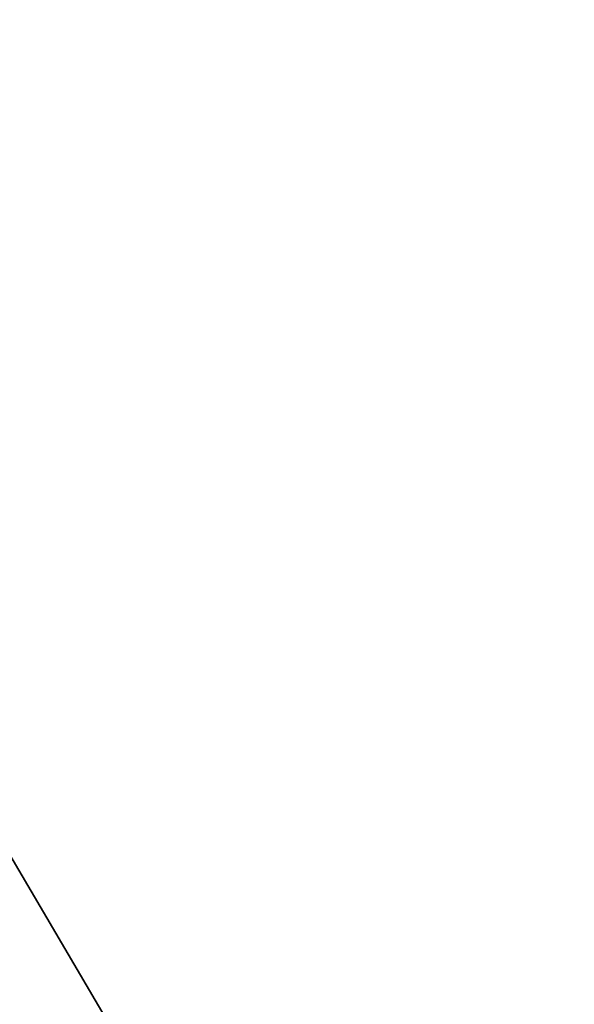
# Model space of a CAD drawing. Header units: millimetres. Extents: x -41 to 11, y -3 to 963.
# Tile 515 of 656: x -31.76 to -28.1, y 366.13 to 372.63. Entities that reach past the tile are written whole.
import ezdxf

# ---------------------------------------------------------------- set-up
doc = ezdxf.new("R2010")
doc.units = ezdxf.units.MM
doc.header["$LTSCALE"] = 65.185185
for name, color, linetype in [('3321', 7, 'CONTINUOUS'), ('3323', 7, 'CONTINUOUS'), ('3384', 7, 'CONTINUOUS'), ('3385', 7, 'CONTINUOUS')]:
    doc.layers.add(name, color=color, linetype=linetype)

msp = doc.modelspace()

# ---------------------------------------------------------------- linework, layer by layer
at = {"layer": '3321', "linetype": 'CONTINUOUS'}
for points in [[(9.125, 297.5, 93.5), (9.125, 382.5, 93.5), (-40.875, 297.5, 93.5), (9.125, 297.5, 93.5)], [(9.125, 382.5, 93.5), (-40.875, 382.5, 93.5), (-40.875, 297.5, 93.5), (9.125, 382.5, 93.5)]]:
    msp.add_3dface(points, dxfattribs=at)
at = {"layer": '3323', "linetype": 'CONTINUOUS'}
for points in [[(-40.875, 382.5, 8.5), (9.125, 297.5, 8.5), (-40.875, 297.5, 8.5), (-40.875, 382.5, 8.5)], [(9.125, 382.5, 8.5), (9.125, 297.5, 8.5), (-40.875, 382.5, 8.5), (9.125, 382.5, 8.5)]]:
    msp.add_3dface(points, dxfattribs=at)
at = {"layer": '3384', "linetype": 'CONTINUOUS'}
for points in [[(-40.875, 300.2, 90.8), (-40.875, 379.8, 90.8), (-15.675, 300.2, 90.8), (-40.875, 300.2, 90.8)], [(-40.875, 379.8, 90.8), (-15.675, 379.8, 90.8), (-15.675, 300.2, 90.8), (-40.875, 379.8, 90.8)]]:
    msp.add_3dface(points, dxfattribs=at)
at = {"layer": '3385', "linetype": 'CONTINUOUS'}
for points in [[(-15.675, 379.8, 11.2), (-40.875, 300.2, 11.2), (-15.675, 300.2, 11.2), (-15.675, 379.8, 11.2)], [(-40.875, 379.8, 11.2), (-40.875, 300.2, 11.2), (-15.675, 379.8, 11.2), (-40.875, 379.8, 11.2)]]:
    msp.add_3dface(points, dxfattribs=at)

doc.saveas('drawing.dxf')
